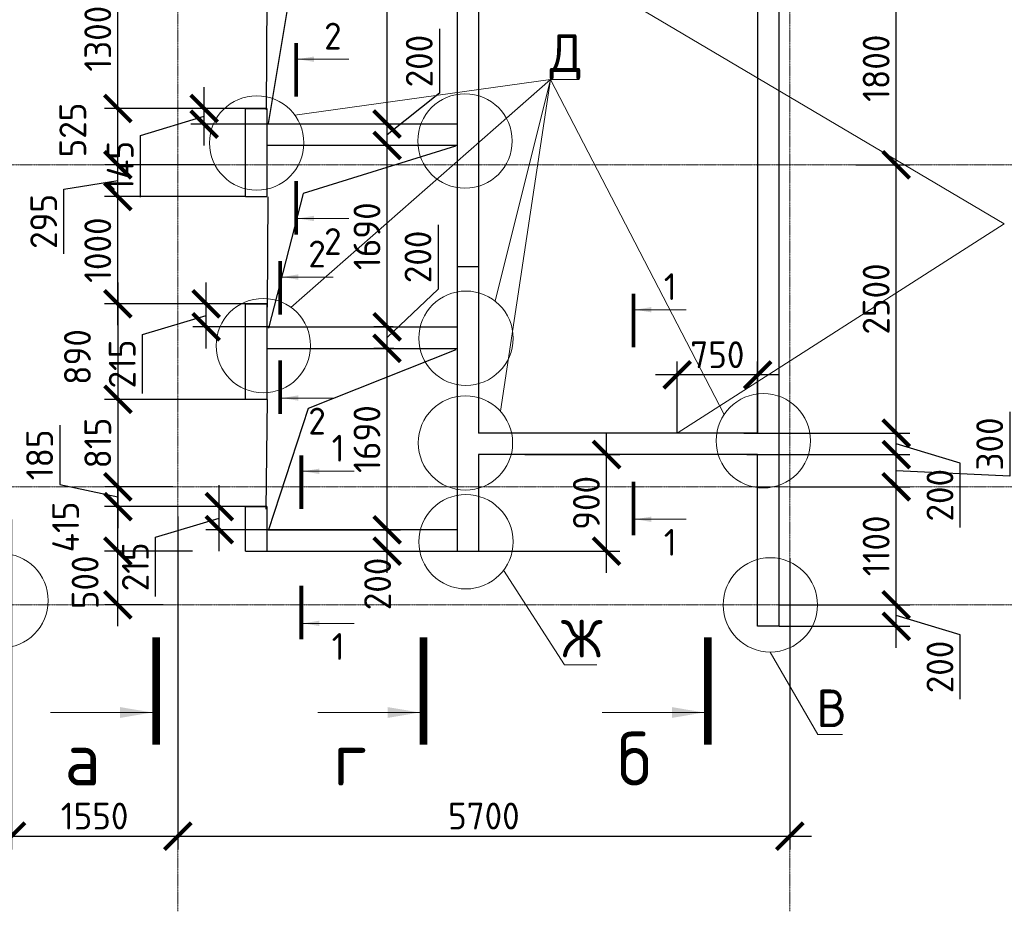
# Model space of a CAD drawing. Header units: millimetres. Extents: x 247266 to 730847, y -636031 to 10052.
# Tile 320 of 330: x 567094 to 576264, y -77786 to -69479. Entities that reach past the tile are written whole.
import ezdxf

# ---------------------------------------------------------------- set-up
doc = ezdxf.new("R2010")
doc.units = ezdxf.units.MM
doc.linetypes.add('______5', pattern=[1100, 800, -100, 100, -100])
doc.linetypes.add('осевая', pattern=[50.8, 31.75, -6.35, 6.35, -6.35])
for name, color, linetype, lineweight in [('Надписи', 7, 'Continuous', 18), ('Оси', 7, '______5', 18), ('СТЕНЫ', 7, 'Continuous', 30), ('Узлы', 7, 'Continuous', 0)]:
    doc.layers.add(name, color=color, linetype=linetype, lineweight=lineweight)
doc.layers.add('РАЗМЕРЫ', color=7, linetype='Continuous')
doc.styles.add('GOST-2.304_Type-B', font='GOST_Common.ttf')
doc.dimstyles.new('СПДС', dxfattribs={"dimscale": 100, "dimtxt": 2.5, "dimasz": 2.5, "dimexe": 1.25, "dimexo": 0, "dimtad": 1, "dimdec": 0, "dimtxsty": 'GOST-2.304_Type-B', "dimblk": 'ARCHTICK', "dimcen": 2.5, "dimdle": 2, "dimadec": 0, "dimazin": 2, "dimtfac": 0.75, "dimtdec": 0, "dimtmove": 1, "dimatfit": 3, "dimfxl": 1, "dimtolj": 1, "dimarcsym": 1})

# ---------------------------------------------------------------- blocks, each defined once
blk = doc.blocks.new('_ArchTick')
at = {"color": 0, "linetype": 'ByBlock', "const_width": 0.15}
blk.add_lwpolyline([(-0.5, -0.5), (0.5, 0.5)], dxfattribs=at)
blk = doc.blocks.new('*D2779')
at = {"layer": 'DEFPOINTS', "color": 0, "ltscale": 100}
for p in [(574167.3, -74930.9), (575258.3, -74930.9), (574167.1, -75130.9)]:
    blk.add_point(p, dxfattribs=at)
at = {"layer": 'РАЗМЕРЫ', "color": 0, "lineweight": -2}
for p, q in [((575258.3, -75330.9), (575258.3, -74730.9)), ((574167.3, -74930.9), (575383.3, -74930.9)), ((575852.4, -75209.1), (575258.3, -75030.9)), ((574167.1, -75130.9), (575383.3, -75130.9)), ((575852.4, -75809.6), (575852.4, -75209.1))]:
    blk.add_line(p, q, dxfattribs=at)
at = {"layer": 'РАЗМЕРЫ', "color": 0, "lineweight": -2, "ltscale": 100, "xscale": 250, "yscale": 250, "zscale": 250}
for p, rotation in [((575258.3, -74930.9), 90), ((575258.3, -75130.9), 270)]:
    blk.add_blockref('_ArchTick', p, dxfattribs=dict(at, rotation=rotation))
at = {"layer": 'РАЗМЕРЫ', "color": 0, "lineweight": 0, "ltscale": 100, "insert": (575664.8, -75509.4), "char_height": 250, "attachment_point": 5, "rotation": 90, "style": 'GOST-2.304_Type-B'}
blk.add_mtext('\\A1;200', dxfattribs=at)
blk = doc.blocks.new('*D2780')
at = {"layer": 'DEFPOINTS', "color": 0, "ltscale": 100}
for p in [(568009.2, -74430.9), (568703.4, -74430.9), (568431.7, -74930.9)]:
    blk.add_point(p, dxfattribs=at)
at = {"layer": 'РАЗМЕРЫ', "color": 0, "lineweight": -2}
for p, q in [((568009.2, -75130.9), (568009.2, -74230.9)), ((568703.4, -74430.9), (567884.2, -74430.9)), ((568431.7, -74930.9), (567884.2, -74930.9))]:
    blk.add_line(p, q, dxfattribs=at)
at = {"layer": 'РАЗМЕРЫ', "color": 0, "lineweight": -2, "ltscale": 100, "xscale": 250, "yscale": 250, "zscale": 250}
for p, rotation in [((568009.2, -74430.9), 90), ((568009.2, -74930.9), 270)]:
    blk.add_blockref('_ArchTick', p, dxfattribs=dict(at, rotation=rotation))
at = {"layer": 'РАЗМЕРЫ', "color": 0, "lineweight": 0, "ltscale": 100, "insert": (567703.8, -74721.1), "char_height": 250, "attachment_point": 5, "rotation": 90, "style": 'GOST-2.304_Type-B'}
blk.add_mtext('\\A1;500', dxfattribs=at)
blk = doc.blocks.new('*D2781')
at = {"layer": 'DEFPOINTS', "color": 0, "ltscale": 100}
for p in [(569407, -74230.9), (570516.2, -74230.9), (569379.1, -74430.9)]:
    blk.add_point(p, dxfattribs=at)
at = {"layer": 'РАЗМЕРЫ', "color": 0, "lineweight": -2}
for p, q in [((570516.2, -74630.9), (570516.2, -74030.9)), ((569407, -74230.9), (570641.2, -74230.9)), ((569379.1, -74430.9), (570641.2, -74430.9))]:
    blk.add_line(p, q, dxfattribs=at)
at = {"layer": 'РАЗМЕРЫ', "color": 0, "lineweight": -2, "ltscale": 100, "xscale": 250, "yscale": 250, "zscale": 250}
for p, rotation in [((570516.2, -74230.9), 90), ((570516.2, -74430.9), 270)]:
    blk.add_blockref('_ArchTick', p, dxfattribs=dict(at, rotation=rotation))
at = {"layer": 'РАЗМЕРЫ', "color": 0, "lineweight": 0, "ltscale": 100, "insert": (570427.5, -74735.8), "char_height": 250, "attachment_point": 5, "rotation": 90, "style": 'GOST-2.304_Type-B'}
blk.add_mtext('\\A1;200', dxfattribs=at)
blk = doc.blocks.new('*D2782')
at = {"layer": 'DEFPOINTS', "color": 0, "ltscale": 100}
for p in [(568009.2, -74015.9), (568475.5, -74015.9), (568521.4, -74430.9)]:
    blk.add_point(p, dxfattribs=at)
at = {"layer": 'РАЗМЕРЫ', "color": 0, "lineweight": -2}
for p, q in [((568009.2, -74630.9), (568009.2, -73815.9)), ((568475.5, -74015.9), (567884.2, -74015.9)), ((568521.4, -74430.9), (567884.2, -74430.9))]:
    blk.add_line(p, q, dxfattribs=at)
at = {"layer": 'РАЗМЕРЫ', "color": 0, "lineweight": -2, "ltscale": 100, "xscale": 250, "yscale": 250, "zscale": 250}
for p, rotation in [((568009.2, -74015.9), 90), ((568009.2, -74430.9), 270)]:
    blk.add_blockref('_ArchTick', p, dxfattribs=dict(at, rotation=rotation))
at = {"layer": 'РАЗМЕРЫ', "color": 0, "lineweight": 0, "ltscale": 100, "insert": (567521.9, -74205), "char_height": 250, "attachment_point": 5, "rotation": 90, "style": 'GOST-2.304_Type-B'}
blk.add_mtext('\\A1;415', dxfattribs=at)
blk = doc.blocks.new('*D2783')
at = {"layer": 'DEFPOINTS', "color": 0, "ltscale": 100}
for p in [(568521.4, -73830.9), (568009.2, -74015.9), (569220.1, -74015.9)]:
    blk.add_point(p, dxfattribs=at)
at = {"layer": 'РАЗМЕРЫ', "color": 0, "lineweight": -2}
for p, q in [((567467.9, -73257.6), (567467.9, -73808.1)), ((568009.2, -73630.9), (568009.2, -74215.9)), ((567467.9, -73808.1), (568009.2, -73923.4)), ((568521.4, -73830.9), (567884.2, -73830.9)), ((569220.1, -74015.9), (567884.2, -74015.9))]:
    blk.add_line(p, q, dxfattribs=at)
at = {"layer": 'РАЗМЕРЫ', "color": 0, "lineweight": -2, "ltscale": 100, "xscale": 250, "yscale": 250, "zscale": 250}
for p, rotation in [((568009.2, -73830.9), 90), ((568009.2, -74015.9), 270)]:
    blk.add_blockref('_ArchTick', p, dxfattribs=dict(at, rotation=rotation))
at = {"layer": 'РАЗМЕРЫ', "color": 0, "lineweight": 0, "ltscale": 100, "insert": (567280.3, -73532.9), "char_height": 250, "attachment_point": 5, "rotation": 90, "style": 'GOST-2.304_Type-B'}
blk.add_mtext('\\A1;185', dxfattribs=at)
blk = doc.blocks.new('*D2784')
at = {"layer": 'DEFPOINTS', "color": 0, "ltscale": 100}
for p in [(568009.2, -71125.9), (569196.1, -71125.9), (568621.2, -72125.9)]:
    blk.add_point(p, dxfattribs=at)
at = {"layer": 'РАЗМЕРЫ', "color": 0, "lineweight": -2}
for p, q in [((568009.2, -72325.9), (568009.2, -70925.9)), ((569196.1, -71125.9), (567884.2, -71125.9)), ((568621.2, -72125.9), (567884.2, -72125.9))]:
    blk.add_line(p, q, dxfattribs=at)
at = {"layer": 'РАЗМЕРЫ', "color": 0, "lineweight": -2, "ltscale": 100, "xscale": 250, "yscale": 250, "zscale": 250}
for p, rotation in [((568009.2, -71125.9), 90), ((568009.2, -72125.9), 270)]:
    blk.add_blockref('_ArchTick', p, dxfattribs=dict(at, rotation=rotation))
at = {"layer": 'РАЗМЕРЫ', "color": 0, "lineweight": 0, "ltscale": 100, "insert": (567821.5, -71625.9), "char_height": 250, "attachment_point": 5, "rotation": 90, "style": 'GOST-2.304_Type-B'}
blk.add_mtext('\\A1;1000', dxfattribs=at)
blk = doc.blocks.new('*D2785')
at = {"layer": 'DEFPOINTS', "color": 0, "ltscale": 100}
for p in [(568009.2, -70305.9), (568394.1, -70305.9), (568906.7, -70830.9)]:
    blk.add_point(p, dxfattribs=at)
at = {"layer": 'РАЗМЕРЫ', "color": 0, "lineweight": -2}
for p, q in [((568009.2, -71030.9), (568009.2, -70105.9)), ((568394.1, -70305.9), (567884.2, -70305.9)), ((568906.7, -70830.9), (567884.2, -70830.9))]:
    blk.add_line(p, q, dxfattribs=at)
at = {"layer": 'РАЗМЕРЫ', "color": 0, "lineweight": -2, "ltscale": 100, "xscale": 250, "yscale": 250, "zscale": 250}
for p, rotation in [((568009.2, -70305.9), 90), ((568009.2, -70830.9), 270)]:
    blk.add_blockref('_ArchTick', p, dxfattribs=dict(at, rotation=rotation))
at = {"layer": 'РАЗМЕРЫ', "color": 0, "lineweight": 0, "ltscale": 100, "insert": (567589, -70506.6), "char_height": 250, "attachment_point": 5, "rotation": 90, "style": 'GOST-2.304_Type-B'}
blk.add_mtext('\\A1;525', dxfattribs=at)
blk = doc.blocks.new('*D2787')
at = {"layer": 'DEFPOINTS', "color": 0, "ltscale": 100}
for p in [(574267.1, -73830.9), (575258.3, -73830.9), (574888.3, -74930.9)]:
    blk.add_point(p, dxfattribs=at)
at = {"layer": 'РАЗМЕРЫ', "color": 0, "lineweight": -2}
for p, q in [((575258.3, -75130.9), (575258.3, -73630.9)), ((574267.1, -73830.9), (575383.3, -73830.9)), ((574888.3, -74930.9), (575383.3, -74930.9))]:
    blk.add_line(p, q, dxfattribs=at)
at = {"layer": 'РАЗМЕРЫ', "color": 0, "lineweight": -2, "ltscale": 100, "xscale": 250, "yscale": 250, "zscale": 250}
for p, rotation in [((575258.3, -73830.9), 90), ((575258.3, -74930.9), 270)]:
    blk.add_blockref('_ArchTick', p, dxfattribs=dict(at, rotation=rotation))
at = {"layer": 'РАЗМЕРЫ', "color": 0, "lineweight": 0, "ltscale": 100, "insert": (575070.7, -74380.9), "char_height": 250, "attachment_point": 5, "rotation": 90, "style": 'GOST-2.304_Type-B'}
blk.add_mtext('\\A1;1100', dxfattribs=at)
blk = doc.blocks.new('*D2788')
at = {"layer": 'DEFPOINTS', "color": 0, "ltscale": 100}
for p in [(573867.1, -73530.9), (575258.3, -73530.9), (574476.3, -73830.9)]:
    blk.add_point(p, dxfattribs=at)
at = {"layer": 'РАЗМЕРЫ', "color": 0, "lineweight": -2}
for p, q in [((576315.8, -73131.6), (576315.8, -73732.1)), ((575258.3, -74030.9), (575258.3, -73330.9)), ((573867.1, -73530.9), (575383.3, -73530.9)), ((576315.8, -73732.1), (575258.3, -73680.9)), ((574476.3, -73830.9), (575383.3, -73830.9))]:
    blk.add_line(p, q, dxfattribs=at)
at = {"layer": 'РАЗМЕРЫ', "color": 0, "lineweight": -2, "ltscale": 100, "xscale": 250, "yscale": 250, "zscale": 250}
for p, rotation in [((575258.3, -73530.9), 90), ((575258.3, -73830.9), 270)]:
    blk.add_blockref('_ArchTick', p, dxfattribs=dict(at, rotation=rotation))
at = {"layer": 'РАЗМЕРЫ', "color": 0, "lineweight": 0, "ltscale": 100, "insert": (576128.2, -73431.8), "char_height": 250, "attachment_point": 5, "rotation": 90, "style": 'GOST-2.304_Type-B'}
blk.add_mtext('\\A1;300', dxfattribs=at)
blk = doc.blocks.new('*D2789')
at = {"layer": 'DEFPOINTS', "color": 0, "ltscale": 100}
for p in [(573839.8, -73330.9), (575258.3, -73330.9), (574416.3, -73530.9)]:
    blk.add_point(p, dxfattribs=at)
at = {"layer": 'РАЗМЕРЫ', "color": 0, "lineweight": -2}
for p, q in [((575258.3, -73730.9), (575258.3, -73130.9)), ((573839.8, -73330.9), (575383.3, -73330.9)), ((575852.4, -73609.1), (575258.3, -73430.9)), ((574416.3, -73530.9), (575383.3, -73530.9)), ((575852.4, -74209.6), (575852.4, -73609.1))]:
    blk.add_line(p, q, dxfattribs=at)
at = {"layer": 'РАЗМЕРЫ', "color": 0, "lineweight": -2, "ltscale": 100, "xscale": 250, "yscale": 250, "zscale": 250}
for p, rotation in [((575258.3, -73330.9), 90), ((575258.3, -73530.9), 270)]:
    blk.add_blockref('_ArchTick', p, dxfattribs=dict(at, rotation=rotation))
at = {"layer": 'РАЗМЕРЫ', "color": 0, "lineweight": 0, "ltscale": 100, "insert": (575664.8, -73909.4), "char_height": 250, "attachment_point": 5, "rotation": 90, "style": 'GOST-2.304_Type-B'}
blk.add_mtext('\\A1;200', dxfattribs=at)
blk = doc.blocks.new('*D2790')
at = {"layer": 'DEFPOINTS', "color": 0, "ltscale": 100}
for p in [(574881.8, -70830.9), (575258.3, -70830.9), (573839.8, -73330.9)]:
    blk.add_point(p, dxfattribs=at)
at = {"layer": 'РАЗМЕРЫ', "color": 0, "lineweight": -2}
for p, q in [((575258.3, -73530.9), (575258.3, -70630.9)), ((574881.8, -70830.9), (575383.3, -70830.9)), ((573839.8, -73330.9), (575383.3, -73330.9))]:
    blk.add_line(p, q, dxfattribs=at)
at = {"layer": 'РАЗМЕРЫ', "color": 0, "lineweight": -2, "ltscale": 100, "xscale": 250, "yscale": 250, "zscale": 250}
for p, rotation in [((575258.3, -70830.9), 90), ((575258.3, -73330.9), 270)]:
    blk.add_blockref('_ArchTick', p, dxfattribs=dict(at, rotation=rotation))
at = {"layer": 'РАЗМЕРЫ', "color": 0, "lineweight": 0, "ltscale": 100, "insert": (575070.7, -72080.9), "char_height": 250, "attachment_point": 5, "rotation": 90, "style": 'GOST-2.304_Type-B'}
blk.add_mtext('\\A1;2500', dxfattribs=at)
blk = doc.blocks.new('*D2791')
at = {"layer": 'DEFPOINTS', "color": 0, "ltscale": 100}
for p in [(574095.7, -69030.9), (575258.3, -69030.9), (574881.8, -70830.9)]:
    blk.add_point(p, dxfattribs=at)
at = {"layer": 'РАЗМЕРЫ', "color": 0, "lineweight": -2}
for p, q in [((575258.3, -71030.9), (575258.3, -68830.9)), ((574095.7, -69030.9), (575383.3, -69030.9)), ((574881.8, -70830.9), (575383.3, -70830.9))]:
    blk.add_line(p, q, dxfattribs=at)
at = {"layer": 'РАЗМЕРЫ', "color": 0, "lineweight": -2, "ltscale": 100, "xscale": 250, "yscale": 250, "zscale": 250}
for p, rotation in [((575258.3, -69030.9), 90), ((575258.3, -70830.9), 270)]:
    blk.add_blockref('_ArchTick', p, dxfattribs=dict(at, rotation=rotation))
at = {"layer": 'РАЗМЕРЫ', "color": 0, "lineweight": 0, "ltscale": 100, "insert": (575070.7, -69930.9), "char_height": 250, "attachment_point": 5, "rotation": 90, "style": 'GOST-2.304_Type-B'}
blk.add_mtext('\\A1;1800', dxfattribs=at)
blk = doc.blocks.new('*D2794')
at = {"layer": 'DEFPOINTS', "color": 0, "ltscale": 100}
for p in [(569203.7, -72125.9), (568009.2, -73015.9), (569215.7, -73015.9)]:
    blk.add_point(p, dxfattribs=at)
at = {"layer": 'РАЗМЕРЫ', "color": 0, "lineweight": -2}
for p, q in [((568009.2, -71925.9), (568009.2, -73215.9)), ((569203.7, -72125.9), (567884.2, -72125.9)), ((569215.7, -73015.9), (567884.2, -73015.9))]:
    blk.add_line(p, q, dxfattribs=at)
at = {"layer": 'РАЗМЕРЫ', "color": 0, "lineweight": -2, "ltscale": 100, "xscale": 250, "yscale": 250, "zscale": 250}
for p, rotation in [((568009.2, -72125.9), 90), ((568009.2, -73015.9), 270)]:
    blk.add_blockref('_ArchTick', p, dxfattribs=dict(at, rotation=rotation))
at = {"layer": 'РАЗМЕРЫ', "color": 0, "lineweight": 0, "ltscale": 100, "insert": (567632.2, -72621.3), "char_height": 250, "attachment_point": 5, "rotation": 90, "style": 'GOST-2.304_Type-B'}
blk.add_mtext('\\A1;890', dxfattribs=at)
blk = doc.blocks.new('*D2795')
at = {"layer": 'DEFPOINTS', "color": 0, "ltscale": 100}
for p in [(569215.7, -73015.9), (568009.2, -73830.9), (568333.3, -73830.9)]:
    blk.add_point(p, dxfattribs=at)
at = {"layer": 'РАЗМЕРЫ', "color": 0, "lineweight": -2}
for p, q in [((568009.2, -72815.9), (568009.2, -74030.9)), ((569215.7, -73015.9), (567884.2, -73015.9)), ((568333.3, -73830.9), (567884.2, -73830.9))]:
    blk.add_line(p, q, dxfattribs=at)
at = {"layer": 'РАЗМЕРЫ', "color": 0, "lineweight": -2, "ltscale": 100, "xscale": 250, "yscale": 250, "zscale": 250}
for p, rotation in [((568009.2, -73015.9), 90), ((568009.2, -73830.9), 270)]:
    blk.add_blockref('_ArchTick', p, dxfattribs=dict(at, rotation=rotation))
at = {"layer": 'РАЗМЕРЫ', "color": 0, "lineweight": 0, "ltscale": 100, "insert": (567821.5, -73423.4), "char_height": 250, "attachment_point": 5, "rotation": 90, "style": 'GOST-2.304_Type-B'}
blk.add_mtext('\\A1;815', dxfattribs=at)
blk = doc.blocks.new('*D2796')
at = {"layer": 'DEFPOINTS', "color": 0, "ltscale": 100}
for p in [(568009.2, -70830.9), (568185, -70830.9), (569196.1, -71125.9)]:
    blk.add_point(p, dxfattribs=at)
at = {"layer": 'РАЗМЕРЫ', "color": 0, "lineweight": -2}
for p, q in [((568009.2, -71325.9), (568009.2, -70630.9)), ((568185, -70830.9), (567884.2, -70830.9)), ((567505.7, -71058.3), (568009.2, -70978.4)), ((567505.7, -71658.8), (567505.7, -71058.3)), ((569196.1, -71125.9), (567884.2, -71125.9))]:
    blk.add_line(p, q, dxfattribs=at)
at = {"layer": 'РАЗМЕРЫ', "color": 0, "lineweight": -2, "ltscale": 100, "xscale": 250, "yscale": 250, "zscale": 250}
for p, rotation in [((568009.2, -70830.9), 90), ((568009.2, -71125.9), 270)]:
    blk.add_blockref('_ArchTick', p, dxfattribs=dict(at, rotation=rotation))
at = {"layer": 'РАЗМЕРЫ', "color": 0, "lineweight": 0, "ltscale": 100, "insert": (567318.1, -71358.6), "char_height": 250, "attachment_point": 5, "rotation": 90, "style": 'GOST-2.304_Type-B'}
blk.add_mtext('\\A1;295', dxfattribs=at)
blk = doc.blocks.new('*D2797')
at = {"layer": 'DEFPOINTS', "color": 0, "ltscale": 100}
for p in [(568009.2, -69005.4), (568201.3, -69005.4), (569197.1, -70305.9)]:
    blk.add_point(p, dxfattribs=at)
at = {"layer": 'РАЗМЕРЫ', "color": 0, "lineweight": -2}
for p, q in [((568009.2, -70505.9), (568009.2, -68805.4)), ((568201.3, -69005.4), (567884.2, -69005.4)), ((569197.1, -70305.9), (567884.2, -70305.9))]:
    blk.add_line(p, q, dxfattribs=at)
at = {"layer": 'РАЗМЕРЫ', "color": 0, "lineweight": -2, "ltscale": 100, "xscale": 250, "yscale": 250, "zscale": 250}
for p, rotation in [((568009.2, -69005.4), 90), ((568009.2, -70305.9), 270)]:
    blk.add_blockref('_ArchTick', p, dxfattribs=dict(at, rotation=rotation))
at = {"layer": 'РАЗМЕРЫ', "color": 0, "lineweight": 0, "ltscale": 100, "insert": (567821.5, -69655.7), "char_height": 250, "attachment_point": 5, "rotation": 90, "style": 'GOST-2.304_Type-B'}
blk.add_mtext('\\A1;1300', dxfattribs=at)
blk = doc.blocks.new('*D2806')
at = {"layer": 'DEFPOINTS', "color": 0, "ltscale": 100}
for p in [(571800.1, -73530.9), (572559.9, -73530.9), (571367.1, -74430.9)]:
    blk.add_point(p, dxfattribs=at)
at = {"layer": 'РАЗМЕРЫ', "color": 0, "lineweight": -2}
for p, q in [((572559.9, -74630.9), (572559.9, -73330.9)), ((571800.1, -73530.9), (572684.9, -73530.9)), ((571367.1, -74430.9), (572684.9, -74430.9))]:
    blk.add_line(p, q, dxfattribs=at)
at = {"layer": 'РАЗМЕРЫ', "color": 0, "lineweight": -2, "ltscale": 100, "xscale": 250, "yscale": 250, "zscale": 250}
for p, rotation in [((572559.9, -73530.9), 90), ((572559.9, -74430.9), 270)]:
    blk.add_blockref('_ArchTick', p, dxfattribs=dict(at, rotation=rotation))
at = {"layer": 'РАЗМЕРЫ', "color": 0, "lineweight": 0, "ltscale": 100, "insert": (572372.3, -73980.9), "char_height": 250, "attachment_point": 5, "rotation": 90, "style": 'GOST-2.304_Type-B'}
blk.add_mtext('\\A1;900', dxfattribs=at)
blk = doc.blocks.new('*D2807')
at = {"layer": 'DEFPOINTS', "color": 0, "ltscale": 100}
for p in [(570516.2, -72540.9), (570577.5, -72540.9), (569407, -74230.9)]:
    blk.add_point(p, dxfattribs=at)
at = {"layer": 'РАЗМЕРЫ', "color": 0, "lineweight": -2}
for p, q in [((570516.2, -74430.9), (570516.2, -72340.9)), ((570577.5, -72540.9), (570391.2, -72540.9)), ((569407, -74230.9), (570641.2, -74230.9))]:
    blk.add_line(p, q, dxfattribs=at)
at = {"layer": 'РАЗМЕРЫ', "color": 0, "lineweight": -2, "ltscale": 100, "xscale": 250, "yscale": 250, "zscale": 250}
for p, rotation in [((570516.2, -72540.9), 90), ((570516.2, -74230.9), 270)]:
    blk.add_blockref('_ArchTick', p, dxfattribs=dict(at, rotation=rotation))
at = {"layer": 'РАЗМЕРЫ', "color": 0, "lineweight": 0, "ltscale": 100, "insert": (570328.6, -73385.9), "char_height": 250, "attachment_point": 5, "rotation": 90, "style": 'GOST-2.304_Type-B'}
blk.add_mtext('\\A1;1690', dxfattribs=at)
blk = doc.blocks.new('*D2808')
at = {"layer": 'DEFPOINTS', "color": 0, "ltscale": 100}
for p in [(570516.2, -72340.9), (570571, -72340.9), (570577.5, -72540.9)]:
    blk.add_point(p, dxfattribs=at)
at = {"layer": 'РАЗМЕРЫ', "color": 0, "lineweight": -2}
for p, q in [((570991, -71388.5), (570991, -71989)), ((570991, -71989), (570516.2, -72440.9)), ((570516.2, -72740.9), (570516.2, -72140.9)), ((570571, -72340.9), (570391.2, -72340.9)), ((570577.5, -72540.9), (570391.2, -72540.9))]:
    blk.add_line(p, q, dxfattribs=at)
at = {"layer": 'РАЗМЕРЫ', "color": 0, "lineweight": -2, "ltscale": 100, "xscale": 250, "yscale": 250, "zscale": 250}
for p, rotation in [((570516.2, -72340.9), 90), ((570516.2, -72540.9), 270)]:
    blk.add_blockref('_ArchTick', p, dxfattribs=dict(at, rotation=rotation))
at = {"layer": 'РАЗМЕРЫ', "color": 0, "lineweight": 0, "ltscale": 100, "insert": (570803.4, -71688.7), "char_height": 250, "attachment_point": 5, "rotation": 90, "style": 'GOST-2.304_Type-B'}
blk.add_mtext('\\A1;200', dxfattribs=at)
blk = doc.blocks.new('*D2809')
at = {"layer": 'DEFPOINTS', "color": 0, "ltscale": 100}
for p in [(570516.2, -70650.9), (570535.6, -70650.9), (570571, -72340.9)]:
    blk.add_point(p, dxfattribs=at)
at = {"layer": 'РАЗМЕРЫ', "color": 0, "lineweight": -2}
for p, q in [((570516.2, -72540.9), (570516.2, -70450.9)), ((570535.6, -70650.9), (570391.2, -70650.9)), ((570571, -72340.9), (570391.2, -72340.9))]:
    blk.add_line(p, q, dxfattribs=at)
at = {"layer": 'РАЗМЕРЫ', "color": 0, "lineweight": -2, "ltscale": 100, "xscale": 250, "yscale": 250, "zscale": 250}
for p, rotation in [((570516.2, -70650.9), 90), ((570516.2, -72340.9), 270)]:
    blk.add_blockref('_ArchTick', p, dxfattribs=dict(at, rotation=rotation))
at = {"layer": 'РАЗМЕРЫ', "color": 0, "lineweight": 0, "ltscale": 100, "insert": (570328.6, -71495.9), "char_height": 250, "attachment_point": 5, "rotation": 90, "style": 'GOST-2.304_Type-B'}
blk.add_mtext('\\A1;1690', dxfattribs=at)
blk = doc.blocks.new('*D2810')
at = {"layer": 'DEFPOINTS', "color": 0, "ltscale": 100}
for p in [(570516.2, -70450.9), (570551.4, -70450.9), (570535.6, -70650.9)]:
    blk.add_point(p, dxfattribs=at)
at = {"layer": 'РАЗМЕРЫ', "color": 0, "lineweight": -2}
for p, q in [((571003.1, -69563.8), (571003.1, -70164.3)), ((571003.1, -70164.3), (570516.2, -70550.9)), ((570516.2, -70850.9), (570516.2, -70250.9)), ((570551.4, -70450.9), (570391.2, -70450.9)), ((570535.6, -70650.9), (570391.2, -70650.9))]:
    blk.add_line(p, q, dxfattribs=at)
at = {"layer": 'РАЗМЕРЫ', "color": 0, "lineweight": -2, "ltscale": 100, "xscale": 250, "yscale": 250, "zscale": 250}
for p, rotation in [((570516.2, -70450.9), 90), ((570516.2, -70650.9), 270)]:
    blk.add_blockref('_ArchTick', p, dxfattribs=dict(at, rotation=rotation))
at = {"layer": 'РАЗМЕРЫ', "color": 0, "lineweight": 0, "ltscale": 100, "insert": (570815.5, -69864.1), "char_height": 250, "attachment_point": 5, "rotation": 90, "style": 'GOST-2.304_Type-B'}
blk.add_mtext('\\A1;200', dxfattribs=at)
blk = doc.blocks.new('*D2811')
at = {"layer": 'DEFPOINTS', "color": 0, "ltscale": 100}
for p in [(570429.6, -67680.9), (570516.2, -67680.9), (570551.4, -70450.9)]:
    blk.add_point(p, dxfattribs=at)
at = {"layer": 'РАЗМЕРЫ', "color": 0, "lineweight": -2}
for p, q in [((570516.2, -70650.9), (570516.2, -67480.9)), ((570429.6, -67680.9), (570641.2, -67680.9)), ((570551.4, -70450.9), (570391.2, -70450.9))]:
    blk.add_line(p, q, dxfattribs=at)
at = {"layer": 'РАЗМЕРЫ', "color": 0, "lineweight": -2, "ltscale": 100, "xscale": 250, "yscale": 250, "zscale": 250}
for p, rotation in [((570516.2, -67680.9), 90), ((570516.2, -70450.9), 270)]:
    blk.add_blockref('_ArchTick', p, dxfattribs=dict(at, rotation=rotation))
at = {"layer": 'РАЗМЕРЫ', "color": 0, "lineweight": 0, "ltscale": 100, "insert": (570328.3, -69065.9), "char_height": 250, "attachment_point": 5, "rotation": 90, "style": 'GOST-2.304_Type-B'}
blk.add_mtext('\\A1;2770', dxfattribs=at)
blk = doc.blocks.new('*D2802')
at = {"layer": 'DEFPOINTS', "color": 0, "ltscale": 100}
for p in [(567017.2, -74136.2), (568567.2, -74106.3), (568567.2, -77086.3)]:
    blk.add_point(p, dxfattribs=at)
at = {"layer": 'РАЗМЕРЫ', "color": 0, "lineweight": -2}
for p, q in [((567017.2, -74136.2), (567017.2, -77211.3)), ((568567.2, -74106.3), (568567.2, -77211.3)), ((566817.2, -77086.3), (568767.2, -77086.3))]:
    blk.add_line(p, q, dxfattribs=at)
at = {"layer": 'РАЗМЕРЫ', "color": 0, "lineweight": -2, "ltscale": 100, "xscale": 250, "yscale": 250, "zscale": 250, "rotation": 180}
blk.add_blockref('_ArchTick', (567017.2, -77086.3), dxfattribs=at)
at = {"layer": 'РАЗМЕРЫ', "color": 0, "lineweight": -2, "ltscale": 100, "xscale": 250, "yscale": 250, "zscale": 250}
blk.add_blockref('_ArchTick', (568567.2, -77086.3), dxfattribs=at)
at = {"layer": 'РАЗМЕРЫ', "color": 0, "lineweight": 0, "ltscale": 100, "insert": (567792.2, -76898.7), "char_height": 250, "attachment_point": 5, "style": 'GOST-2.304_Type-B'}
blk.add_mtext('\\A1;1550', dxfattribs=at)
blk = doc.blocks.new('*D2803')
at = {"layer": 'DEFPOINTS', "color": 0, "ltscale": 100}
for p in [(568567.2, -74384.9), (574267.2, -74494.4), (574267.2, -77086.3)]:
    blk.add_point(p, dxfattribs=at)
at = {"layer": 'РАЗМЕРЫ', "color": 0, "lineweight": -2}
for p, q in [((568567.2, -74384.9), (568567.2, -77211.3)), ((574267.2, -74494.4), (574267.2, -77211.3)), ((568367.2, -77086.3), (574467.2, -77086.3))]:
    blk.add_line(p, q, dxfattribs=at)
at = {"layer": 'РАЗМЕРЫ', "color": 0, "lineweight": -2, "ltscale": 100, "xscale": 250, "yscale": 250, "zscale": 250, "rotation": 180}
blk.add_blockref('_ArchTick', (568567.2, -77086.3), dxfattribs=at)
at = {"layer": 'РАЗМЕРЫ', "color": 0, "lineweight": -2, "ltscale": 100, "xscale": 250, "yscale": 250, "zscale": 250}
blk.add_blockref('_ArchTick', (574267.2, -77086.3), dxfattribs=at)
at = {"layer": 'РАЗМЕРЫ', "color": 0, "lineweight": 0, "ltscale": 100, "insert": (571417.2, -76898.5), "char_height": 250, "attachment_point": 5, "style": 'GOST-2.304_Type-B'}
blk.add_mtext('\\A1;5700', dxfattribs=at)
blk = doc.blocks.new('*D2813')
at = {"layer": 'DEFPOINTS', "color": 0, "ltscale": 100}
for p in [(568812.2, -70305.9), (569397.1, -70305.9), (569397.1, -70450.9)]:
    blk.add_point(p, dxfattribs=at)
at = {"layer": 'РАЗМЕРЫ', "color": 0, "lineweight": -2}
for p, q in [((568812.2, -70650.9), (568812.2, -70105.9)), ((569397.1, -70305.9), (568687.2, -70305.9)), ((568218.1, -70556.6), (568812.2, -70378.4)), ((569397.1, -70450.9), (568687.2, -70450.9)), ((568218.1, -71132.1), (568218.1, -70556.6))]:
    blk.add_line(p, q, dxfattribs=at)
at = {"layer": 'РАЗМЕРЫ', "color": 0, "lineweight": -2, "ltscale": 100, "xscale": 250, "yscale": 250, "zscale": 250}
for p, rotation in [((568812.2, -70305.9), 90), ((568812.2, -70450.9), 270)]:
    blk.add_blockref('_ArchTick', p, dxfattribs=dict(at, rotation=rotation))
at = {"layer": 'РАЗМЕРЫ', "color": 0, "lineweight": 0, "ltscale": 100, "insert": (568030.5, -70844.3), "char_height": 250, "attachment_point": 5, "rotation": 90, "style": 'GOST-2.304_Type-B'}
blk.add_mtext('\\A1;145', dxfattribs=at)
blk = doc.blocks.new('*D2814')
at = {"layer": 'DEFPOINTS', "color": 0, "ltscale": 100}
for p in [(568953.3, -74015.9), (569397.1, -74015.9), (569397.1, -74230.9)]:
    blk.add_point(p, dxfattribs=at)
at = {"layer": 'РАЗМЕРЫ', "color": 0, "lineweight": -2}
for p, q in [((568953.3, -74430.9), (568953.3, -73815.9)), ((569397.1, -74015.9), (568828.3, -74015.9)), ((568359.2, -74301.6), (568953.3, -74123.4)), ((569397.1, -74230.9), (568828.3, -74230.9)), ((568359.2, -74852), (568359.2, -74301.6))]:
    blk.add_line(p, q, dxfattribs=at)
at = {"layer": 'РАЗМЕРЫ', "color": 0, "lineweight": -2, "ltscale": 100, "xscale": 250, "yscale": 250, "zscale": 250}
for p, rotation in [((568953.3, -74015.9), 90), ((568953.3, -74230.9), 270)]:
    blk.add_blockref('_ArchTick', p, dxfattribs=dict(at, rotation=rotation))
at = {"layer": 'РАЗМЕРЫ', "color": 0, "lineweight": 0, "ltscale": 100, "insert": (568171.5, -74576.8), "char_height": 250, "attachment_point": 5, "rotation": 90, "style": 'GOST-2.304_Type-B'}
blk.add_mtext('\\A1;215', dxfattribs=at)
blk = doc.blocks.new('*D2815')
at = {"layer": 'DEFPOINTS', "color": 0, "ltscale": 100}
for p in [(568830.9, -72125.9), (569397.1, -72125.9), (569414.8, -72340.9)]:
    blk.add_point(p, dxfattribs=at)
at = {"layer": 'РАЗМЕРЫ', "color": 0, "lineweight": -2}
for p, q in [((568830.9, -72540.9), (568830.9, -71925.9)), ((569397.1, -72125.9), (568705.9, -72125.9)), ((568236.8, -72411.6), (568830.9, -72233.4)), ((569414.8, -72340.9), (568705.9, -72340.9)), ((568236.8, -72962), (568236.8, -72411.6))]:
    blk.add_line(p, q, dxfattribs=at)
at = {"layer": 'РАЗМЕРЫ', "color": 0, "lineweight": -2, "ltscale": 100, "xscale": 250, "yscale": 250, "zscale": 250}
for p, rotation in [((568830.9, -72125.9), 90), ((568830.9, -72340.9), 270)]:
    blk.add_blockref('_ArchTick', p, dxfattribs=dict(at, rotation=rotation))
at = {"layer": 'РАЗМЕРЫ', "color": 0, "lineweight": 0, "ltscale": 100, "insert": (568049.1, -72686.8), "char_height": 250, "attachment_point": 5, "rotation": 90, "style": 'GOST-2.304_Type-B'}
blk.add_mtext('\\A1;215', dxfattribs=at)
blk = doc.blocks.new('*D2823')
at = {"layer": 'DEFPOINTS', "color": 0, "ltscale": 100}
for p in [(573217.1, -72788.1), (573217.1, -73330.9), (573967.1, -73330.9)]:
    blk.add_point(p, dxfattribs=at)
at = {"layer": 'РАЗМЕРЫ', "color": 0, "lineweight": -2}
for p, q in [((573217.1, -73330.9), (573217.1, -72663.1)), ((573967.1, -73330.9), (573967.1, -72663.1)), ((574167.1, -72788.1), (573017.1, -72788.1))]:
    blk.add_line(p, q, dxfattribs=at)
at = {"layer": 'РАЗМЕРЫ', "color": 0, "lineweight": -2, "ltscale": 100, "xscale": 250, "yscale": 250, "zscale": 250, "rotation": 180}
blk.add_blockref('_ArchTick', (573217.1, -72788.1), dxfattribs=at)
at = {"layer": 'РАЗМЕРЫ', "color": 0, "lineweight": -2, "ltscale": 100, "xscale": 250, "yscale": 250, "zscale": 250}
blk.add_blockref('_ArchTick', (573967.1, -72788.1), dxfattribs=at)
at = {"layer": 'РАЗМЕРЫ', "color": 0, "lineweight": 0, "ltscale": 100, "insert": (573592.1, -72600.2), "char_height": 250, "attachment_point": 5, "style": 'GOST-2.304_Type-B'}
blk.add_mtext('\\A1;750', dxfattribs=at)

msp = doc.modelspace()

# ---------------------------------------------------------------- linework, layer by layer
at = {"layer": 'Надписи', "lineweight": 15, "ltscale": 0.3}
for p, q in [((571342.1, -68467.89, 360), (576262.64, -71379.95, 360)), ((571342.1, -68467.89, 360), (576262.64, -71379.95, 360)), ((571342.1, -68467.89, 360), (576262.64, -71379.95, 360)), ((569620.83, -72159.2, 200), (572038.21, -70035.16, 200)), ((569656.53, -70368.08, 200), (572038.21, -70035.16, 200)), ((571523.99, -72102.49, 200), (572038.21, -70035.16, 200)), ((571570.64, -73126.07, 200), (572038.21, -70035.16, 200)), ((571570.64, -73126.07, 200), (572038.21, -70035.16, 200)), ((571626.63, -70397.64, 200), (572038.21, -70035.16, 200)), ((571626.63, -70397.64, 200), (572038.21, -70035.16, 200)), ((571626.63, -70397.64, 200), (572038.21, -70035.16, 200)), ((572038.21, -70035.16, 200), (572038.31, -70035.16, 200)), ((572038.43, -70034.81, 200), (572303.68, -70034.81, 200)), ((573217.1, -73330.89, 360), (576262.64, -71379.95, 360)), ((576262.64, -71379.95, 360), (576262.74, -71379.95, 360)), ((571601.52, -74607.22, 200), (572169.11, -75491.1, 200)), ((571601.52, -74607.22, 200), (572169.11, -75491.1, 200)), ((571601.52, -74607.22, 200), (572169.11, -75491.1, 200)), ((574084.7, -75370.36, -360), (574528.36, -76139.8, -360)), ((574084.7, -75370.36, -360), (574528.36, -76139.8, -360)), ((574084.7, -75370.36, -360), (574528.36, -76139.8, -360)), ((572169.11, -75491.1, 200), (572169.21, -75491.1, 200)), ((572169.35, -75490.75, 200), (572469.63, -75490.75, 200)), ((574528.36, -76139.8, -360), (574528.46, -76139.8, -360)), ((574528.57, -76139.45, -360), (574758.78, -76139.45, -360))]:
    msp.add_line(p, q, dxfattribs=at)
at = {"layer": 'Надписи', "ltscale": 0.3}
msp.add_line((572038.33, -70034.81, 200), (573655.01, -73157.06, 560), dxfattribs=at)
at = {"layer": 'Надписи'}
for centre in [(569301.62, -70627.27, 560), (571241.26, -70608.89, 560), (569363.38, -72515.37, 560), (571250.45, -72446.47, 560), (571245.84, -73422.13, 200), (574019.85, -73402.08, 560), (571250.45, -74342.85, 560), (566920.44, -74891.49, 920), (574084.7, -74930.89)]:
    msp.add_circle(centre, 439.48, dxfattribs=at)
at = {"layer": 'Оси', "linetype": 'осевая', "lineweight": 0, "ltscale": 0.3, "transparency": 33554687}
for p, q in [((568567.21, -61464.85), (568567.21, -77786.21)), ((574267.21, -61464.85), (574267.21, -77786.21)), ((563479.93, -70830.89), (577624.57, -70830.89)), ((563479.93, -73830.89), (577624.57, -73830.89)), ((563479.93, -74930.89), (577624.57, -74930.89))]:
    msp.add_line(p, q, dxfattribs=at)
at = {"layer": 'РАЗМЕРЫ'}
for p, q in [((569792.66, -68116.99, 920), (569409.88, -70446.58, 920)), ((569396.58, -69013.46, 920), (569389.19, -70317.52, 920)), ((571152.8, -70655.83, 920), (569733.61, -71099.13, 920)), ((569403.85, -71129.02, 920), (569400.16, -72156.01, 920)), ((569733.61, -71099.13, 920), (569412.07, -72351.47, 920)), ((571367.1, -71780.89, 920), (571167.1, -71780.89, 920)), ((571155.06, -72554.81, 920), (569781.58, -73100.25, 920)), ((569399.23, -73018.62, 920), (569388.1, -74039.01, 920)), ((569781.58, -73100.25, 920), (569410.37, -74231.95, 920))]:
    msp.add_line(p, q, dxfattribs=at)
at = {"layer": 'СТЕНЫ', "linetype": 'Continuous', "transparency": 33554687}
for p, q in [((571167.1, -67480.89, 360), (571167.1, -74430.89, 360)), ((571367.1, -67680.89, 360), (571367.1, -73330.89, 360)), ((573967.1, -69030.89, 360), (573967.1, -73330.89, 360)), ((574167.1, -75130.89, 360), (574167.1, -69030.89, 920)), ((569197.1, -71125.89, 364.76), (569197.1, -70305.89, 560)), ((569397.1, -70305.89, 560), (569397.1, -71125.89, 364.76)), ((571167.1, -70450.89, 360), (569397.1, -70450.89, 360)), ((571167.1, -70650.89, 360), (569397.1, -70650.89, 360)), ((569197.1, -73015.89, 364.52), (569197.1, -72125.89, 561.1)), ((569397.1, -72125.89, 561.1), (569397.1, -73015.89, 364.52)), ((569397.1, -72340.89, 360), (571167.1, -72340.89, 360)), ((569397.1, -72540.89, 360), (571167.1, -72540.89, 360)), ((573967.1, -73330.89, 360), (571367.1, -73330.89, 360)), ((573967.1, -73530.89, 360), (571367.1, -73530.89, 360)), ((571367.1, -73530.89, 360), (571367.1, -74430.89, 360)), ((573967.1, -75130.89, 360), (573967.1, -73530.89, 360)), ((569197.1, -74430.89, 360), (569197.1, -74015.89, 360)), ((569397.1, -74015.89, 360), (569397.1, -74430.89, 360)), ((571167.1, -74230.89, 360), (569397.1, -74230.89, 360)), ((569197.1, -74430.89, 360), (571367.1, -74430.89, 360)), ((574167.1, -75130.89, 360), (573967.1, -75130.89, 360))]:
    msp.add_line(p, q, dxfattribs=at)
for points, elevation in [([(569197.1, -70305.89), (569397.1, -70305.89)], 560), ([(569197.1, -71125.89), (569397.1, -71125.89)], 560), ([(569197.1, -72125.89), (569397.1, -72125.89)], 560), ([(569197.1, -73015.89), (569397.1, -73015.89)], 364.52), ([(569197.1, -74015.89), (569397.1, -74015.89)], 606.39)]:
    msp.add_lwpolyline(points, dxfattribs=dict(at, elevation=elevation))
at = {"layer": 'Узлы', "linetype": 'Continuous', "lineweight": 0}
for p, q in [((569685.83, -69846.71, 920), (570160.83, -69846.71, 920)), ((569685.83, -71330.7, 920), (570160.83, -71330.7, 920)), ((569538.7, -71876.51, 920), (570013.7, -71876.51, 920)), ((572827.71, -72180.81, 920), (573302.71, -72180.81, 920)), ((569538.7, -73003.7, 920), (570013.7, -73003.7, 920)), ((569734.66, -73686.43, 920), (570209.66, -73686.43, 920)), ((572827.71, -74133.37, 920), (573302.71, -74133.37, 920)), ((569734.66, -75103.42, 920), (570209.66, -75103.42, 920)), ((568330.3, -75933.78, 560), (567380.3, -75933.78, 560)), ((570820.6, -75933.78, 560), (569870.6, -75933.78, 560)), ((573468.31, -75933.78, 560), (572518.31, -75933.78, 560))]:
    msp.add_line(p, q, dxfattribs=at)
for points, const_width, elevation in [([(569668.33, -69696.71), (569668.33, -70196.71)], 35, 920), ([(569668.33, -71480.7), (569668.33, -70980.7)], 35, 920), ([(569521.2, -71726.51), (569521.2, -72226.51)], 35, 920), ([(572810.21, -72030.81), (572810.21, -72530.81)], 35, 920), ([(569521.2, -73153.7), (569521.2, -72653.7)], 35, 920), ([(569717.16, -73536.43), (569717.16, -74036.43)], 35, 920), ([(572810.21, -74283.37), (572810.21, -73783.37)], 35, 920), ([(569717.16, -75253.42), (569717.16, -74753.42)], 35, 920), ([(568365.3, -76233.78), (568365.3, -75233.78)], 70, 560), ([(570855.6, -76233.78), (570855.6, -75233.78)], 70, 560), ([(573503.31, -76233.78), (573503.31, -75233.78)], 70, 560)]:
    msp.add_lwpolyline(points, dxfattribs=dict(at, const_width=const_width, elevation=elevation))
for points in [[(569685.83, -69846.71, 920), (569836.05, -69871.85, 920), (569836.05, -69821.57, 920)], [(569685.83, -71330.7, 920), (569836.05, -71355.83, 920), (569836.05, -71305.56, 920)], [(569538.7, -71876.51, 920), (569688.93, -71901.65, 920), (569688.93, -71851.37, 920)], [(572827.71, -72180.81, 920), (572977.93, -72205.95, 920), (572977.93, -72155.67, 920)], [(569538.7, -73003.7, 920), (569688.93, -73028.84, 920), (569688.93, -72978.56, 920)], [(569734.66, -73686.43, 920), (569884.89, -73711.57, 920), (569884.89, -73661.29, 920)], [(572827.71, -74133.37, 920), (572977.93, -74158.51, 920), (572977.93, -74108.23, 920)], [(569734.66, -75103.42, 920), (569884.89, -75128.56, 920), (569884.89, -75078.28, 920)], [(568330.3, -75933.78, 560), (568029.85, -75984.06, 560), (568029.85, -75883.5, 560)], [(570820.6, -75933.78, 560), (570520.15, -75984.06, 560), (570520.15, -75883.5, 560)], [(573468.31, -75933.78, 560), (573167.86, -75984.06, 560), (573167.86, -75883.5, 560)]]:
    msp.add_solid(points, dxfattribs=at)

# ---------------------------------------------------------------- texts
at = {"layer": 'Надписи', "ltscale": 0.3, "char_height": 350, "attachment_point": 2, "style": 'GOST-2.304_Type-B'}
for s, insert in [('Д', (572180.93, -69614.81, 200)), ('штроба 25х50мм на всю высоту', (579614.22, -70924.49, 360)), ('Ж', (572329.35, -75070.75, 200)), ('В', (574653.57, -75719.45, -360))]:
    msp.add_mtext(s, dxfattribs=dict(at, insert=insert))
at = {"layer": 'Узлы', "linetype": 'Continuous', "lineweight": 0, "attachment_point": 5, "style": 'GOST-2.304_Type-B'}
for s, width, gutter_width, insert, char_height in [('2', 361.9399, 12.5, (570010.83, -69631.71, 920), 250), ('2', 361.9399, 12.5, (570010.83, -71545.7, 920), 250), ('2', 361.9399, 12.5, (569863.7, -71661.51, 920), 250), ('1', 361.9399, 12.5, (573152.71, -71965.81, 920), 250), ('2', 361.9399, 12.5, (569863.7, -73218.7, 920), 250), ('1', 361.9399, 12.5, (570059.66, -73471.43, 920), 250), ('1', 361.9399, 12.5, (573152.71, -74348.37, 920), 250), ('1', 361.9399, 12.5, (570059.66, -75318.42, 920), 250), ('б', 723.8798, 25, (572818.31, -76363.78, 560), 500), ('а', 723.8798, 25, (567680.3, -76363.78, 560), 500), ('г', 723.8798, 25, (570170.6, -76363.78, 560), 500)]:
    msp.add_mtext_dynamic_manual_height_columns(s, width=width, gutter_width=gutter_width, heights=[0], dxfattribs=dict(at, insert=insert, char_height=char_height))

# ---------------------------------------------------------------- dimensions: what is measured, and where the dimension line sits
at = {"layer": 'РАЗМЕРЫ', "lineweight": 0}
for base, p1, p2, picture, middle in [((570516.2, -67680.89, 560), (570551.39, -70450.89, 360), (570429.57, -67680.89, 360), '*D2811', (570328.33, -69065.89, 560)), ((568009.16, -69005.42, 360), (569197.1, -70305.89, 560), (568201.26, -69005.42, 360), '*D2797', (567821.53, -69655.65, 360)), ((575258.32, -69030.89, 560), (574881.82, -70830.89), (574095.66, -69030.89, 360), '*D2791', (575070.7, -69930.89, 560)), ((568812.2, -70305.89, 360), (569397.1, -70450.89, 360), (569397.1, -70305.89, 560), '*D2813', (568030.45, -70619.12, 360)), ((570516.2, -70650.89, 560), (570570.95, -72340.89, 360), (570535.55, -70650.89, 360), '*D2809', (570328.58, -71495.89, 560)), ((575258.32, -70830.89, 560), (573839.82, -73330.89, 360), (574881.82, -70830.89), '*D2790', (575070.7, -72080.89, 560)), ((568009.16, -71125.89, 360), (568621.18, -72125.89, 360), (569196.12, -71125.89, 560), '*D2784', (567821.53, -71625.89, 360)), ((568830.89, -72125.89, 920), (569414.79, -72340.89, 920), (569397.1, -72125.89, 561.1), '*D2815', (568049.14, -72474.12, 920)), ((570516.2, -72540.89, 560), (569407.02, -74230.89, 360), (570577.47, -72540.89, 360), '*D2807', (570328.58, -73385.89, 560)), ((568009.16, -73830.89, 360), (569215.72, -73015.89, 364.52), (568333.3, -73830.89, 160), '*D2795', (567821.53, -73423.39, 360)), ((575258.32, -73330.89, 560), (574416.32, -73530.89, 560), (573839.82, -73330.89, 360), '*D2789', (575664.82, -73671.62, 560)), ((572559.91, -73530.89, 560), (571367.1, -74430.89, 360), (571800.08, -73530.89, 360), '*D2806', (572372.28, -73980.89, 560)), ((575258.32, -73830.89, 560), (574888.32, -74930.89, 560), (574267.1, -73830.89, 560), '*D2787', (575070.7, -74380.89, 560)), ((568953.29, -74015.89, 920), (569397.1, -74230.89, 360), (569397.1, -74015.89, 606.39), '*D2814', (568171.54, -74364.12, 920)), ((575258.32, -74930.89, 560), (574167.1, -75130.89, 200), (574167.25, -74930.89), '*D2779', (575664.82, -75271.62, 560))]:
    dim = msp.add_linear_dim(base=base, p1=p1, p2=p2, angle=90, dimstyle='СПДС', dxfattribs=at)
    dim.commit()
    dim.dimension.update_dxf_attribs({"geometry": picture, "text_midpoint": middle})
for base, p1, p2, picture, middle in [((570516.2, -70450.89, 560), (570535.55, -70650.89, 360), (570551.39, -70450.89, 360), '*D2810', (571003.14, -70101.8, 560)), ((568009.16, -70305.89, 360), (568906.66, -70830.89, -200), (568394.12, -70305.89, 360), '*D2785', (567776.6, -70506.63, 360)), ((568009.16, -70830.89, 360), (569196.12, -71125.89, 560), (568185.03, -70830.89, 160), '*D2796', (567505.7, -71120.84, 360)), ((570516.2, -72340.89, 560), (570577.47, -72540.89, 360), (570570.95, -72340.89, 360), '*D2808', (570991.01, -71926.48, 560)), ((568009.16, -73015.89, 360), (569203.68, -72125.89, 560), (569215.72, -73015.89, 364.52), '*D2794', (567819.87, -72621.26, 360)), ((575258.32, -73530.89, 560), (574476.32, -73830.89, 560), (573867.1, -73530.89, 200), '*D2788', (576315.82, -73669.56, 560)), ((568009.16, -74015.89, 360), (568521.44, -73830.89, 160), (569220.11, -74015.89, 606.39), '*D2783', (567467.92, -73745.57, 360)), ((568009.16, -74015.89, 360), (568521.44, -74430.89, 160), (568475.45, -74015.89, 360), '*D2782', (567709.56, -74205, 360)), ((570516.2, -74230.89, 560), (569379.08, -74430.89, 360), (569407.02, -74230.89, 360), '*D2781', (570615.17, -74735.85, 560)), ((568009.16, -74430.89, 360), (568431.66, -74930.89, -200), (568703.41, -74430.89, 160), '*D2780', (567891.44, -74721.06, 360))]:
    dim = msp.add_linear_dim(base=base, p1=p1, p2=p2, angle=90, dimstyle='СПДС', dxfattribs=at)
    dim.commit()
    dim.dimension.update_dxf_attribs({"geometry": picture, "text_midpoint": middle, "dimtype": 160})
for base, p1, p2, picture, middle in [((573217.1, -72788.11, 920), (573967.1, -73330.89, 360), (573217.1, -73330.89, 360), '*D2823', (573592.1, -72600.23, 920)), ((568567.21, -77086.34, 560), (567017.21, -74136.18), (568567.21, -74106.33), '*D2802', (567792.21, -76898.71, 560)), ((574267.21, -77086.34, 560), (568567.21, -74384.93), (574267.21, -74494.38), '*D2803', (571417.21, -76898.46, 560))]:
    dim = msp.add_linear_dim(base=base, p1=p1, p2=p2, dimstyle='СПДС', dxfattribs=at)
    dim.commit()
    dim.dimension.update_dxf_attribs({"geometry": picture, "text_midpoint": middle})

doc.saveas('drawing.dxf')
